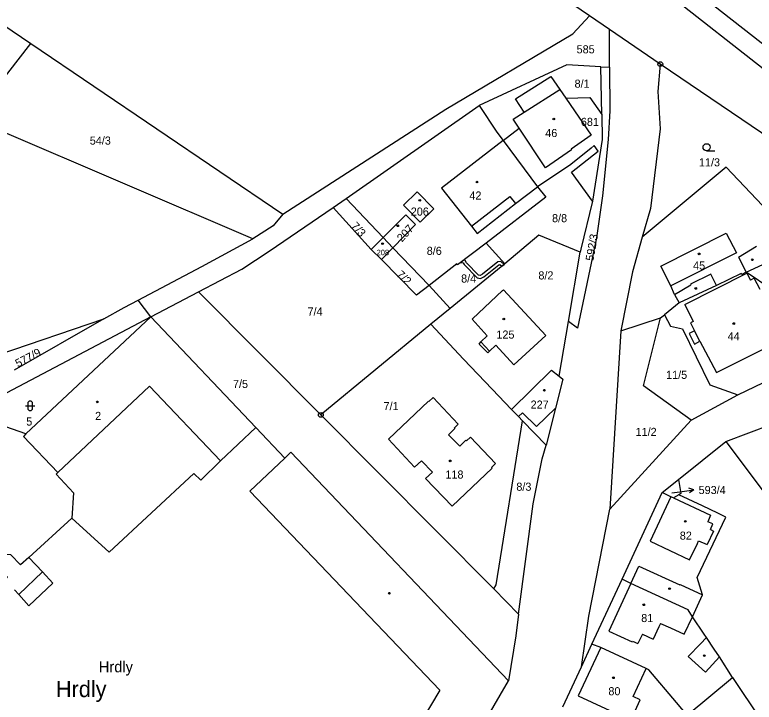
# Model space of a CAD drawing. Extents: x -758582 to -751794, y -998770 to -994350.
# Drawn here: x -754496.6 to -754341.3, y -996754.5 to -996610.1 of the extents above; entities that cross this region are included whole.
import ezdxf

# ---------------------------------------------------------------- set-up
doc = ezdxf.new("R2010")
doc.units = 0
for name, color, linetype in [('Hranice parcel', 7, 'Continuous'), ('Parcelní čísla', 7, 'Continuous'), ('Pop  PČ popisy', 7, 'Continuous'), ('Poz předměty', 7, 'Continuous'), ('Vnitřní kresba', 7, 'Continuous'), ('Věcná břemena k části', 7, 'Continuous'), ('Značky bodu BP', 7, 'Continuous'), ('Značky budov', 7, 'Continuous'), ('Značky kultur', 7, 'Continuous')]:
    doc.layers.add(name, color=color, linetype=linetype)

msp = doc.modelspace()

# ---------------------------------------------------------------- linework, layer by layer
at = {"layer": 'Hranice parcel'}
for p, q in [((-754371.67, -996613.2), (-754375.88, -996610.33)), ((-754361.03, -996620.46), (-754371.67, -996613.2)), ((-754371.67, -996621.1), (-754371.67, -996613.2)), ((-754505.55, -996631.97), (-754493.24, -996616.16)), ((-754493.24, -996616.16), (-754440.31, -996652.02)), ((-754317.34, -996650.13), (-754361.03, -996620.46)), ((-754373.32, -996631.02), (-754373.52, -996621.02)), ((-754373.52, -996621.02), (-754371.67, -996621.1)), ((-754371.67, -996621.1), (-754371.66, -996630.29)), ((-754382.1, -996625.81), (-754380.86, -996627.62)), ((-754380.86, -996627.62), (-754375.85, -996627.47)), ((-754380.86, -996627.62), (-754375.54, -996635.41)), ((-754375.85, -996627.47), (-754373.32, -996631.02)), ((-754427.01, -996648.73), (-754399.07, -996629.15)), ((-754446.61, -996657.17), (-754505.55, -996631.97)), ((-754394.01, -996636.53), (-754390.67, -996633.95)), ((-754394.01, -996636.53), (-754386.79, -996646.22)), ((-754429.71, -996650.62), (-754427.01, -996648.73)), ((-754427.01, -996648.73), (-754419.24, -996656.88)), ((-754375.25, -996649.27), (-754377.74, -996659.33)), ((-754421.76, -996659.42), (-754429.71, -996650.62)), ((-754363.12, -996650.78), (-754364.81, -996656.82)), ((-754386.55, -996656.41), (-754393.66, -996662.43)), ((-754377.85, -996659.96), (-754386.55, -996656.41)), ((-754457.33, -996663), (-754446.61, -996657.17)), ((-754419.24, -996656.88), (-754421.76, -996659.42)), ((-754419.24, -996656.88), (-754417.18, -996659.04)), ((-754374.44, -996656.95), (-754378.41, -996675.93)), ((-754364.81, -996656.82), (-754366.84, -996664.11)), ((-754419.59, -996661.55), (-754421.76, -996659.42)), ((-754419.59, -996661.55), (-754417.18, -996659.04)), ((-754409.6, -996666.99), (-754417.18, -996659.04)), ((-754393.66, -996662.43), (-754397.6, -996658.08)), ((-754377.74, -996659.33), (-754377.85, -996659.96)), ((-754380.32, -996674.57), (-754377.85, -996659.96)), ((-754393.66, -996662.43), (-754405.14, -996671.79)), ((-754342.96, -996664.21), (-754338.59, -996662.12)), ((-754470.71, -996670.05), (-754457.33, -996663)), ((-754366.84, -996664.11), (-754369.35, -996676.54)), ((-754331.04, -996672.34), (-754342.96, -996664.21)), ((-754409.6, -996666.99), (-754405.14, -996671.79)), ((-754468.03, -996673.54), (-754458, -996668.3)), ((-754458, -996668.3), (-754432.32, -996694.17)), ((-754468.03, -996673.54), (-754470.71, -996670.05)), ((-754405.14, -996671.79), (-754409.24, -996675.13)), ((-754357.09, -996670.64), (-754360.13, -996673.11)), ((-754468.03, -996673.54), (-754494.28, -996698.18)), ((-754446, -996696.82), (-754468.03, -996673.54)), ((-754360.96, -996673.78), (-754360.13, -996673.11)), ((-754500.14, -996681.53), (-754477.89, -996674.01)), ((-754477.89, -996674.01), (-754496.7, -996684.74)), ((-754409.24, -996675.13), (-754432.32, -996694.17)), ((-754382.27, -996686.05), (-754380.32, -996674.57)), ((-754378.41, -996675.93), (-754380.32, -996674.57)), ((-754369.35, -996676.54), (-754360.96, -996673.78)), ((-754369.35, -996676.54), (-754371.6, -996714)), ((-754344.73, -996689.97), (-754327.96, -996681.85)), ((-754354.58, -996695.29), (-754344.73, -996689.97)), ((-754390.84, -996694.53), (-754392.27, -996693.03)), ((-754347.25, -996699.77), (-754329.96, -996693.2)), ((-754432.32, -996694.17), (-754396.01, -996730.75)), ((-754389.97, -996695.43), (-754390.84, -996694.53)), ((-754371.6, -996714), (-754354.58, -996695.29)), ((-754453.38, -996703.84), (-754446, -996696.82)), ((-754385.01, -996700.53), (-754389.97, -996695.43)), ((-754357.24, -996707.77), (-754347.25, -996699.77)), ((-754360.63, -996710.5), (-754357.24, -996707.77)), ((-754369.01, -996728.7), (-754360.63, -996710.5)), ((-754375.4, -996742.32), (-754369.01, -996728.7)), ((-754396.01, -996730.75), (-754390.78, -996736.02)), ((-754377.61, -996747.1), (-754375.4, -996742.32)), ((-754381.5, -996755.49), (-754377.61, -996747.1)), ((-754355.4, -996757.29), (-754345.87, -996749.35)), ((-754345.87, -996749.35), (-754319.46, -996788.44)), ((-754416.14, -996789.92), (-754392.89, -996750.08))]:
    msp.add_line(p, q, dxfattribs=at)
for points in [[(-754609.43, -996535.55), (-754569.74, -996564.15), (-754493.24, -996616.16)], [(-754375.88, -996610.33), (-754385.09, -996604.04), (-754417.24, -996580.98)], [(-754440.31, -996652.02), (-754406.09, -996629.92), (-754379.39, -996614.12), (-754375.88, -996610.33)], [(-754373.52, -996621.02), (-754380.65, -996620.61), (-754399.07, -996629.15)], [(-754361.03, -996620.46), (-754361.58, -996626.25), (-754361.03, -996634.07), (-754363.12, -996650.78)], [(-754390.67, -996633.95), (-754391.95, -996632.02), (-754389.63, -996630.56), (-754391.41, -996627.73), (-754383.99, -996623.04), (-754382.1, -996625.81)], [(-754399.07, -996629.15), (-754395.37, -996634.74), (-754394.01, -996636.53)], [(-754373.32, -996631.02), (-754373.21, -996636.28), (-754375.25, -996649.27)], [(-754371.66, -996630.29), (-754371.98, -996636.3), (-754373.19, -996648.14), (-754374.44, -996656.95)], [(-754375.54, -996635.41), (-754379.75, -996638.33), (-754379.68, -996638.44), (-754385.15, -996642.24), (-754390.67, -996633.95)], [(-754394.01, -996636.53), (-754406.98, -996646.55), (-754400.68, -996654.51), (-754399.46, -996656.03), (-754391.43, -996649.77), (-754386.79, -996646.22)], [(-754375.25, -996649.27), (-754379.71, -996643.16), (-754374.06, -996638.73), (-754374.9, -996637.59), (-754375.58, -996638.12)], [(-754375.58, -996638.12), (-754379.8, -996641.52), (-754386.79, -996646.22)], [(-754331.86, -996658.32), (-754347.17, -996642.09), (-754364.81, -996656.82)], [(-754386.79, -996646.22), (-754385.07, -996648.45), (-754397.6, -996658.08)], [(-754412.12, -996647.32), (-754414.93, -996650.1), (-754411.49, -996653.65), (-754408.62, -996650.87), (-754412.12, -996647.32)], [(-754458, -996668.3), (-754448.92, -996663.56), (-754443.2, -996659.75), (-754429.71, -996650.62)], [(-754440.31, -996652.02), (-754442.36, -996654.43), (-754446.61, -996657.17)], [(-754417.18, -996659.04), (-754412.44, -996654.13), (-754414.48, -996652.11), (-754419.24, -996656.88)], [(-754397.6, -996658.08), (-754403.59, -996662.64), (-754403.77, -996662.43), (-754409.6, -996666.99)], [(-754409.6, -996666.99), (-754412.2, -996669.02), (-754419.59, -996661.55)], [(-754342.96, -996664.21), (-754343.93, -996664.68), (-754344.02, -996664.49), (-754349.24, -996666.95), (-754357.09, -996670.64)], [(-754395.55, -996679.52), (-754396.92, -996680.8), (-754397.26, -996681.16), (-754399.09, -996679.29), (-754398.75, -996678.85), (-754397.38, -996677.53), (-754400.57, -996674.08), (-754400.49, -996673.99), (-754394.15, -996668.06), (-754393.97, -996667.91), (-754385.1, -996677.47), (-754391.77, -996683.62), (-754395.55, -996679.52)], [(-754477.89, -996674.01), (-754473.62, -996671.58), (-754470.71, -996670.05)], [(-754468.03, -996673.54), (-754507.23, -996694.2), (-754513.57, -996698.51), (-754551, -996726.93), (-754551.94, -996752.73), (-754550.34, -996751.18)], [(-754360.13, -996673.11), (-754358.88, -996675.52), (-754356.38, -996676.06), (-754350.64, -996687.82), (-754344.73, -996689.97)], [(-754392.27, -996693.03), (-754396.34, -996688.77), (-754402.39, -996682.49), (-754409.24, -996675.13)], [(-754354.58, -996695.29), (-754364.57, -996688.09), (-754360.96, -996673.78)], [(-754392.27, -996693.03), (-754383.9, -996684.76), (-754382.27, -996686.05)], [(-754382.27, -996686.05), (-754381.48, -996686.67), (-754383.03, -996692.73), (-754385.01, -996700.53)], [(-754405.51, -996698.33), (-754403.15, -996700.76), (-754401.85, -996699.5), (-754401.73, -996699.63), (-754400.88, -996698.83), (-754395.61, -996704.41), (-754396.48, -996705.19), (-754396.35, -996705.33), (-754404.76, -996713.33), (-754410.32, -996707.54), (-754408.89, -996706.19), (-754411.18, -996703.79), (-754412.62, -996705.14), (-754418.1, -996699.28), (-754409.74, -996691.25), (-754409.62, -996691.36), (-754408.75, -996690.53), (-754403.46, -996696.1), (-754404.31, -996696.95), (-754404.21, -996697.06), (-754405.51, -996698.33)], [(-754494.28, -996698.18), (-754504.12, -996694.74), (-754549.16, -996728.96)], [(-754392.89, -996750.08), (-754438.61, -996702.02), (-754439.9, -996703.25), (-754446, -996696.82)], [(-754396.01, -996730.75), (-754395.53, -996729.86), (-754389.97, -996695.43)], [(-754494.28, -996698.18), (-754494.77, -996698.7), (-754487.54, -996706.27), (-754487.93, -996706.63), (-754484.28, -996710.58), (-754484.63, -996715.85)], [(-754347.25, -996699.77), (-754339.61, -996709.9), (-754335.17, -996717.62), (-754331.95, -996725.36), (-754330.63, -996728.56)], [(-754390.78, -996736.02), (-754387.76, -996712.86), (-754385.83, -996703.37), (-754385.01, -996700.53)], [(-754484.63, -996715.85), (-754476.74, -996723), (-754458.99, -996706.49), (-754457.55, -996707.85), (-754453.38, -996703.84)], [(-754357.24, -996707.77), (-754356.74, -996710.71), (-754357.15, -996710.96)], [(-754357.15, -996710.96), (-754358.26, -996711.63), (-754358.83, -996711.37), (-754360.63, -996710.5)], [(-754354.26, -996736.62), (-754352.13, -996731.97), (-754353.3, -996728.35), (-754347.24, -996715.63), (-754348.92, -996714.85), (-754352.18, -996713.3), (-754357.15, -996710.96)], [(-754377.61, -996747.1), (-754376.01, -996736.49), (-754371.6, -996714)], [(-754484.63, -996715.85), (-754493.67, -996724.11), (-754495.4, -996725.7), (-754497.42, -996723.56), (-754498.35, -996723.52), (-754500.12, -996725.25), (-754500.11, -996726.17), (-754498.15, -996728.25), (-754498.41, -996728.52), (-754500.26, -996726.41), (-754506.4, -996731.91), (-754504.36, -996734.04)], [(-754354.26, -996736.62), (-754355.17, -996735.11), (-754367.22, -996729.6), (-754369.01, -996728.7)], [(-754390.78, -996736.02), (-754391.37, -996740.56), (-754392.89, -996750.08)], [(-754345.87, -996749.35), (-754348.6, -996745.03), (-754349.72, -996743.42), (-754351.35, -996740.95), (-754351.83, -996740.23), (-754354.26, -996736.62)], [(-754355.4, -996757.29), (-754357.61, -996754.59), (-754363.42, -996747.76), (-754363.98, -996747.44), (-754373.5, -996743.07), (-754375.4, -996742.32)]]:
    msp.add_lwpolyline(points, dxfattribs=at)
at = {"layer": 'Pop  PČ popisy'}
for p, q in [((-754358.59, -996710.57), (-754356.95, -996710.35)), ((-754356.95, -996710.35), (-754353.98, -996709.93)), ((-754353.98, -996709.93), (-754355.04, -996709.58)), ((-754353.98, -996709.93), (-754354.9, -996710.57))]:
    msp.add_line(p, q, dxfattribs=at)
at = {"layer": 'Poz předměty'}
for p, q in [((-754336.62, -996618.53), (-754368.78, -996593.23)), ((-754339.44, -996621.48), (-754366.25, -996600.38))]:
    msp.add_line(p, q, dxfattribs=at)
at = {"layer": 'Vnitřní kresba'}
for p, q in [((-754389.63, -996630.56), (-754382.1, -996625.81)), ((-754400.68, -996654.51), (-754392.6, -996648.28)), ((-754392.6, -996648.28), (-754391.43, -996649.77)), ((-754360.94, -996662.94), (-754347.18, -996655.97)), ((-754347.18, -996655.97), (-754345.02, -996660.12)), ((-754344.6, -996661.02), (-754340.83, -996658.73)), ((-754345.02, -996660.12), (-754358.83, -996667.07)), ((-754344.6, -996661.02), (-754342.96, -996664.21)), ((-754358.83, -996667.07), (-754360.94, -996662.94)), ((-754355.91, -996670.99), (-754342.86, -996664.41)), ((-754350.41, -996664.62), (-754354.67, -996666.72)), ((-754349.24, -996666.95), (-754350.41, -996664.62)), ((-754342.86, -996664.41), (-754342.09, -996665.86)), ((-754341.31, -996665.44), (-754342.09, -996665.86)), ((-754340.02, -996667.85), (-754341.31, -996665.44)), ((-754358.04, -996668.84), (-754358.83, -996667.07)), ((-754358.04, -996668.84), (-754354.6, -996666.85)), ((-754354.67, -996666.72), (-754354.6, -996666.85)), ((-754358.04, -996668.84), (-754357.09, -996670.64)), ((-754355.91, -996670.99), (-754354.13, -996674.55)), ((-754354.13, -996674.55), (-754354.71, -996674.85)), ((-754354.71, -996674.85), (-754353.83, -996676.52)), ((-754353.83, -996676.52), (-754354.94, -996677.1)), ((-754352.69, -996678.7), (-754353.83, -996676.52)), ((-754354.94, -996677.1), (-754353.81, -996679.28)), ((-754398.75, -996678.85), (-754396.92, -996680.8)), ((-754353.81, -996679.28), (-754352.69, -996678.7)), ((-754352.69, -996678.7), (-754349.23, -996685.28)), ((-754349.23, -996685.28), (-754336.97, -996679.09)), ((-754487.54, -996706.27), (-754468.3, -996688.11)), ((-754468.3, -996688.11), (-754453.38, -996703.84)), ((-754439.9, -996703.25), (-754447.21, -996710.2)), ((-754447.21, -996710.2), (-754407.32, -996752.03)), ((-754358.83, -996711.37), (-754363.18, -996720.71)), ((-754358.26, -996711.63), (-754350.46, -996715.25)), ((-754350.46, -996715.25), (-754351.03, -996716.62)), ((-754349.96, -996717.09), (-754351.03, -996716.62)), ((-754349.83, -996718.59), (-754351.15, -996721.43)), ((-754350.51, -996718.27), (-754349.96, -996717.09)), ((-754350.51, -996718.27), (-754349.83, -996718.59)), ((-754363.18, -996720.71), (-754354.87, -996724.64)), ((-754354.87, -996724.64), (-754353.22, -996721.17)), ((-754353.22, -996721.17), (-754352.98, -996720.63)), ((-754352.98, -996720.63), (-754351.15, -996721.43)), ((-754490.8, -996727.17), (-754493.67, -996724.11)), ((-754367.22, -996729.6), (-754365.56, -996725.97)), ((-754365.56, -996725.97), (-754356.91, -996729.91)), ((-754495.75, -996731.89), (-754490.8, -996727.17)), ((-754490.8, -996727.17), (-754488.62, -996729.5)), ((-754496.62, -996730.91), (-754495.75, -996731.89)), ((-754493.64, -996734.29), (-754488.62, -996729.5)), ((-754367.22, -996729.6), (-754371.86, -996739.6)), ((-754356.91, -996729.91), (-754356.87, -996729.82)), ((-754356.87, -996729.82), (-754352.13, -996731.97)), ((-754495.75, -996731.89), (-754493.64, -996734.29)), ((-754355.99, -996740.23), (-754354.26, -996736.62)), ((-754361.34, -996738.73), (-754362.56, -996741.26)), ((-754360.98, -996737.99), (-754361.34, -996738.73)), ((-754360.98, -996737.99), (-754358.87, -996738.94)), ((-754371.86, -996739.6), (-754366.92, -996741.88)), ((-754364.77, -996740.22), (-754365.75, -996742.23)), ((-754364.77, -996740.22), (-754362.56, -996741.26)), ((-754358.87, -996738.94), (-754355.99, -996740.23)), ((-754366.92, -996741.88), (-754366.84, -996741.7)), ((-754366.84, -996741.7), (-754365.75, -996742.23)), ((-754352.58, -996742.24), (-754351.35, -996740.95)), ((-754373.5, -996743.07), (-754378.27, -996753.23)), ((-754355.16, -996744.96), (-754352.58, -996742.24)), ((-754351.53, -996748.2), (-754355.16, -996744.96)), ((-754351.53, -996748.2), (-754348.6, -996745.03)), ((-754366.72, -996753.34), (-754363.98, -996747.44)), ((-754407.32, -996752.03), (-754425.96, -996783.25)), ((-754378.27, -996753.23), (-754368.74, -996757.63)), ((-754365.26, -996754.05), (-754366.72, -996753.34)), ((-754366.31, -996756.38), (-754365.26, -996754.05))]:
    msp.add_line(p, q, dxfattribs=at)
msp.add_lwpolyline([(-754390.84, -996694.53), (-754389.98, -996693.71), (-754387.03, -996696.64), (-754383.03, -996692.73)], dxfattribs=at)
at = {"layer": 'Věcná břemena k části'}
msp.add_lwpolyline([(-754402.3, -996661.66), (-754402.92, -996662.13), (-754402.41, -996662.25), (-754402.25, -996662.6), (-754399.49, -996665.37), (-754398.79, -996665.51), (-754398.06, -996665.14), (-754394.91, -996662.61), (-754394.72, -996662.59), (-754394.28, -996662.93), (-754393.8, -996662.55), (-754394.54, -996661.96), (-754395.15, -996662.03), (-754398.38, -996664.63), (-754398.88, -996664.88), (-754399.19, -996664.82), (-754401.75, -996662.25), (-754401.98, -996661.73)], close=True, dxfattribs=at)
at = {"layer": 'Značky bodu BP'}
for centre, radius in [((-754361.03, -996620.46), 0.5), ((-754361.03, -996620.46), 0.0303), ((-754432.32, -996694.17), 0.5), ((-754432.32, -996694.17), 0.0303)]:
    msp.add_circle(centre, radius, dxfattribs=at)
at = {"layer": 'Značky budov'}
for centre in [(-754383.39, -996632), (-754399.53, -996645.24), (-754411.54, -996649.07), (-754416.15, -996654.44), (-754419.35, -996658.2), (-754352.88, -996660.34), (-754341.71, -996661.57), (-754353.57, -996667.61), (-754393.9, -996674.03), (-754345.59, -996674.97), (-754385.37, -996688.98), (-754479.27, -996691.44), (-754405.15, -996703.84), (-754355.78, -996716.54), (-754359.09, -996730.68), (-754417.92, -996731.63), (-754364.5, -996734.07), (-754351.79, -996744.76), (-754370.87, -996749.41)]:
    msp.add_circle(centre, 0.175, dxfattribs=at)
at = {"layer": 'Značky kultur'}
for p, q in [((-754351.3, -996638.68), (-754349.55, -996638.68)), ((-754493.86, -996691.76), (-754493.86, -996692.76)), ((-754492.86, -996692.76), (-754492.86, -996691.76)), ((-754494.36, -996692.26), (-754492.36, -996692.26))]:
    msp.add_line(p, q, dxfattribs=at)
msp.add_circle((-754351.3, -996637.93), 0.75, dxfattribs=at)
for centre, start, end in [((-754493.36, -996691.76), 0, 180), ((-754493.36, -996692.76), 180, 359.9879)]:
    msp.add_arc(centre, 0.5, start, end, dxfattribs=at)

# ---------------------------------------------------------------- texts
at = {"layer": 'Parcelní čísla'}
for s, height, p in [('585', 1.7, (-754378.6, -996618.2)), ('8/1', 1.7, (-754379.03, -996625.42)), ('681', 1.7, (-754377.71, -996633.45)), ('46', 1.7, (-754385.19, -996635.79)), ('54/3', 1.7, (-754480.84, -996637.38)), ('11/3', 1.7, (-754352.91, -996641.95)), ('42', 1.7, (-754401.12, -996648.92)), ('206', 1.7, (-754413.43, -996652.3)), ('8/8', 1.7, (-754383.76, -996653.68)), ('208', 1.14, (-754420.61, -996660.61)), ('8/6', 1.7, (-754410.08, -996660.55)), ('45', 1.7, (-754354.14, -996663.63)), ('8/2', 1.7, (-754386.63, -996665.71)), ('8/4', 1.7, (-754402.86, -996666.36)), ('7/4', 1.7, (-754435.11, -996673.29)), ('125', 1.7, (-754395.45, -996678.14)), ('44', 1.7, (-754346.89, -996678.5)), ('11/5', 1.7, (-754359.81, -996686.6)), ('7/5', 1.7, (-754450.77, -996688.52)), ('7/1', 1.7, (-754419.15, -996693.17)), ('227', 1.7, (-754388.26, -996692.85)), ('2', 1.7, (-754479.72, -996695.24)), ('5', 1.7, (-754494.18, -996696.41)), ('11/2', 1.7, (-754366.22, -996698.59)), ('118', 1.7, (-754406.16, -996707.55)), ('8/3', 1.7, (-754391.26, -996710.11)), ('593/4', 1.7, (-754352.98, -996710.8)), ('82', 1.7, (-754356.93, -996720.39)), ('81', 1.7, (-754365.04, -996737.7)), ('80', 1.7, (-754371.93, -996753.08))]:
    msp.add_text(s, height=height, dxfattribs=at).set_placement(p)
for s, rotation, p in [('7/3', 312, (-754426.09, -996654.58)), ('207', 47, (-754415.28, -996657.94)), ('592/3', 80, (-754375.08, -996661.92)), ('7/2', 316, (-754416.57, -996664.84)), ('577/9', 28, (-754495.93, -996684.24))]:
    msp.add_text(s, height=1.7, rotation=rotation, dxfattribs=at).set_placement(p)
at = {"layer": 'Pop  PČ popisy'}
for height, p in [(2.3, (-754478.95, -996748.25)), (3.4, (-754487.94, -996753.47))]:
    msp.add_text('Hrdly', height=height, dxfattribs=at).set_placement(p)

doc.saveas('drawing.dxf')
